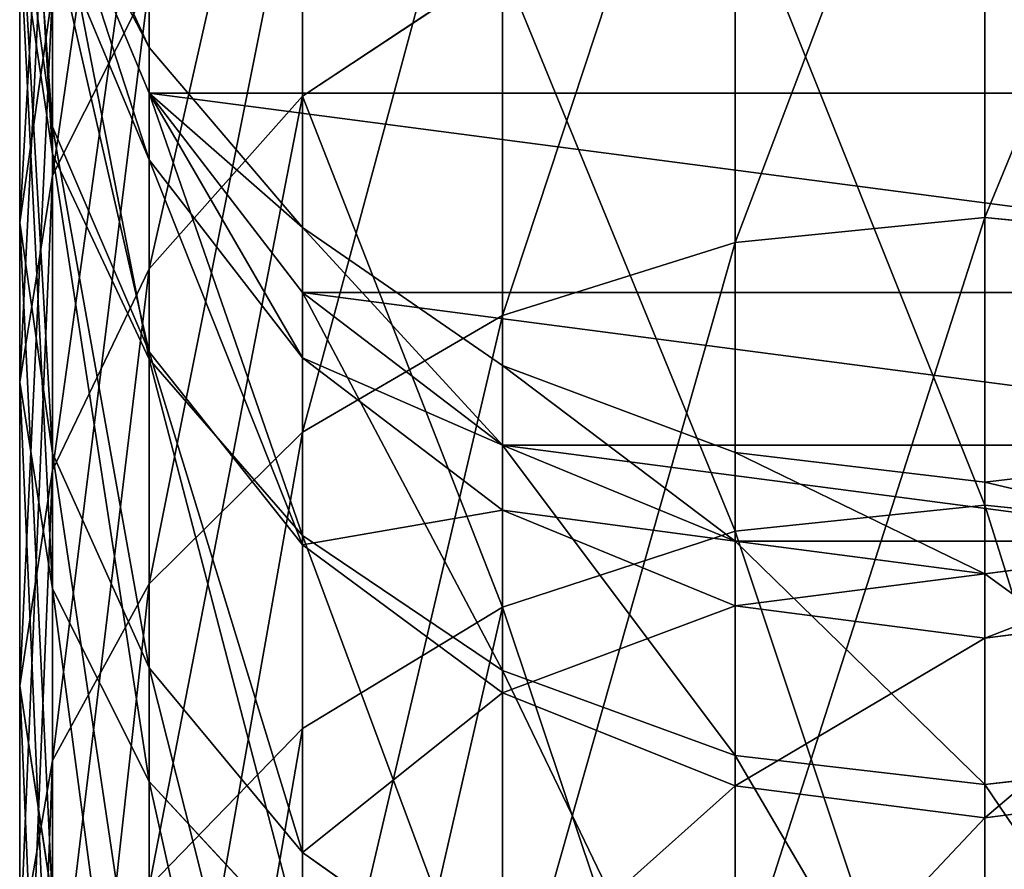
# Model space of a CAD drawing. Header units: inches. Extents: x 15 to 546804, y -66 to 267312.
# Tile 366 of 478: x 440316.26 to 440324.42, y 129518.71 to 129525.76. Entities that reach past the tile are written whole.
import ezdxf

# ---------------------------------------------------------------- set-up
doc = ezdxf.new("R2010")
doc.units = ezdxf.units.IN
doc.header["$MEASUREMENT"] = 0

# ---------------------------------------------------------------- blocks, each defined once
blk = doc.blocks.new('Group_771')
for p, q in [((699.8071, 15.4722, 857.6569), (692.805, 9.2533, 857.6569)), ((24.9074, 9.5188, 859.7274), (18.1764, 15.3071, 859.7274)), ((700.7129, 14.5787, 856), (693.5853, 8.2483, 856)), ((35.1675, 9.6929, 858.9282), (28.3701, 14.1289, 858.9282)), ((23.8068, 8.0536, 858.9282), (16.8925, 13.9995, 858.9282)), ((701.2824, 14.017, 854.0706), (694.0759, 7.6165, 854.0706)), ((701.4766, 13.8254, 852), (694.2432, 7.401, 852)), ((679.3389, 13.7903, 857.6569), (672.2936, 10.2809, 857.6569)), ((689.3329, 13.7251, 860), (682.192, 8.9004, 860)), ((37.0293, 13.0045, 852), (43.8993, 9.7185, 852)), ((22.8617, 6.7953, 857.6569), (15.79, 12.8766, 857.6569)), ((43.8033, 9.4781, 854.0706), (36.9024, 12.7789, 854.0706)), ((34.2694, 8.0956, 859.7274), (27.2695, 12.6636, 859.7274)), ((664.2354, 9.9933, 852), (671.3887, 12.4443, 852)), ((680.1746, 12.3581, 858.9282), (672.9334, 8.7511, 858.9282)), ((671.494, 12.1926, 854.0706), (664.3066, 9.7299, 854.0706)), ((43.5216, 8.7732, 856), (36.5304, 12.1172, 856)), ((690.6038, 12.0883, 859.7274), (683.2363, 7.1105, 859.7274)), ((22.1366, 5.8299, 856), (14.944, 12.015, 856)), ((21.6807, 5.2229, 854.0706), (14.4122, 11.4734, 854.0706)), ((671.8026, 11.4547, 856), (664.5154, 8.9578, 856)), ((672.2936, 10.2809, 857.6569), (671.8026, 11.4547, 856)), ((21.5252, 5.0159, 852), (14.2308, 11.2887, 852)), ((24.9074, 9.5188, 859.7274), (26.0884, 11.0912, 860)), ((33.3056, 6.3814, 860), (26.0884, 11.0912, 860)), ((35.1675, 9.6929, 858.9282), (35.9386, 11.0647, 857.6569)), ((43.0736, 7.6519, 857.6569), (35.9386, 11.0647, 857.6569)), ((681.1477, 10.6902, 859.7274), (673.6785, 6.9696, 859.7274)), ((682.192, 8.9004, 860), (681.1477, 10.6902, 859.7274)), ((691.7881, 10.5631, 858.9282), (684.2095, 5.4426, 858.9282)), ((692.805, 9.2533, 857.6569), (691.7881, 10.5631, 858.9282)), ((672.2936, 10.2809, 857.6569), (664.8475, 7.7295, 857.6569)), ((672.9334, 8.7511, 858.9282), (672.2936, 10.2809, 857.6569)), ((656.8216, 8.5054, 852), (664.2354, 9.9933, 852)), ((664.3066, 9.7299, 854.0706), (664.2354, 9.9933, 852)), ((664.2354, 9.9933, 852), (664.3066, 9.7299, 849.9294)), ((43.8033, 9.4781, 854.0706), (43.8993, 9.7185, 852)), ((43.8993, 9.7185, 852), (43.8033, 9.4781, 849.9294)), ((43.8993, 9.7185, 852), (49.2765, 7.9717, 852)), ((664.3066, 9.7299, 854.0706), (656.8575, 8.2349, 854.0706)), ((664.5154, 8.9578, 856), (664.3066, 9.7299, 854.0706)), ((34.2694, 8.0956, 859.7274), (35.1675, 9.6929, 858.9282)), ((42.4897, 6.1906, 858.9282), (35.1675, 9.6929, 858.9282)), ((23.8068, 8.0536, 858.9282), (24.9074, 9.5188, 859.7274)), ((32.3419, 4.6671, 859.7274), (24.9074, 9.5188, 859.7274)), ((43.5216, 8.7732, 856), (43.8033, 9.4781, 854.0706)), ((49.2765, 7.7, 854.0706), (43.8033, 9.4781, 854.0706)), ((692.805, 9.2533, 857.6569), (685.0451, 4.0104, 857.6569)), ((693.5853, 8.2483, 856), (692.805, 9.2533, 857.6569)), ((664.5154, 8.9578, 856), (656.9628, 7.442, 856)), ((664.8475, 7.7295, 857.6569), (664.5154, 8.9578, 856)), ((682.192, 8.9004, 860), (674.478, 5.0578, 860)), ((683.2363, 7.1105, 859.7274), (682.192, 8.9004, 860)), ((43.0736, 7.6519, 857.6569), (43.5216, 8.7732, 856)), ((49.2765, 6.9037, 856), (43.5216, 8.7732, 856)), ((672.9334, 8.7511, 858.9282), (665.2803, 6.1288, 858.9282)), ((673.6785, 6.9696, 859.7274), (672.9334, 8.7511, 858.9282)), ((648.7494, 7.9717, 852), (656.8216, 8.5054, 852)), ((656.8575, 8.2349, 854.0706), (656.8216, 8.5054, 852)), ((656.8216, 8.5054, 852), (656.8575, 8.2349, 849.9294)), ((693.5853, 8.2483, 856), (685.6863, 2.9114, 856)), ((694.0759, 7.6165, 854.0706), (693.5853, 8.2483, 856)), ((656.8575, 8.2349, 854.0706), (648.7674, 7.7, 854.0706)), ((656.9628, 7.442, 856), (656.8575, 8.2349, 854.0706)), ((33.3056, 6.3814, 860), (34.2694, 8.0956, 859.7274)), ((41.8098, 4.4889, 859.7274), (34.2694, 8.0956, 859.7274)), ((22.8617, 6.7953, 857.6569), (23.8068, 8.0536, 858.9282)), ((31.4438, 3.0698, 858.9282), (23.8068, 8.0536, 858.9282)), ((49.2765, 7.7, 849.9294), (49.2765, 7.9717, 852)), ((49.2765, 7.9717, 852), (648.7494, 7.9717, 852)), ((49.2765, 7.9717, 852), (49.2765, 7.7, 854.0706)), ((49.2765, 7.9717, 852), (51.619, 7.2107, 852)), ((648.7674, 7.7, 854.0706), (648.7494, 7.9717, 852)), ((648.7494, 7.9717, 852), (648.7674, 7.7, 849.9294)), ((648.7494, 7.9717, 852), (649.2765, 7.9717, 852)), ((649.2765, 7.7, 849.9294), (649.2765, 7.9717, 852)), ((649.2765, 7.9717, 852), (649.2765, 7.7, 854.0706)), ((49.2765, 7.7, 854.0706), (49.2765, 6.9037, 856)), ((648.7674, 7.7, 854.0706), (49.2765, 7.7, 854.0706)), ((51.5391, 6.965, 854.0706), (49.2765, 7.7, 854.0706)), ((648.82, 6.9037, 856), (648.7674, 7.7, 854.0706)), ((649.2765, 7.7, 854.0706), (648.7674, 7.7, 854.0706)), ((649.2765, 7.7, 854.0706), (649.2765, 6.9037, 856)), ((664.8475, 7.7295, 857.6569), (657.1304, 6.1807, 857.6569)), ((665.2803, 6.1288, 858.9282), (664.8475, 7.7295, 857.6569)), ((42.4897, 6.1906, 858.9282), (43.0736, 7.6519, 857.6569)), ((49.2765, 5.6368, 857.6569), (43.0736, 7.6519, 857.6569)), ((694.0759, 7.6165, 854.0706), (686.0894, 2.2205, 854.0706)), ((694.2432, 7.401, 852), (694.0759, 7.6165, 854.0706)), ((694.0759, 7.6165, 849.9294), (694.2432, 7.401, 852)), ((656.9628, 7.442, 856), (648.82, 6.9037, 856)), ((657.1304, 6.1807, 857.6569), (656.9628, 7.442, 856)), ((694.2432, 7.401, 852), (686.2269, 1.9849, 852)), ((51.5391, 6.965, 854.0706), (51.619, 7.2107, 852)), ((51.619, 7.2107, 852), (51.5391, 6.965, 849.9294)), ((683.2363, 7.1105, 859.7274), (675.2776, 3.1461, 859.7274)), ((684.2095, 5.4426, 858.9282), (683.2363, 7.1105, 859.7274)), ((51.3051, 6.2446, 856), (51.5391, 6.965, 854.0706)), ((673.6785, 6.9696, 859.7274), (665.7844, 4.2647, 859.7274)), ((674.478, 5.0578, 860), (673.6785, 6.9696, 859.7274)), ((49.2765, 6.9037, 856), (49.2765, 5.6368, 857.6569)), ((648.82, 6.9037, 856), (49.2765, 6.9037, 856)), ((51.3051, 6.2446, 856), (49.2765, 6.9037, 856)), ((648.9038, 5.6368, 857.6569), (648.82, 6.9037, 856)), ((649.2765, 6.9037, 856), (648.82, 6.9037, 856)), ((649.2765, 6.9037, 856), (649.2765, 5.6368, 857.6569)), ((22.1366, 5.8299, 856), (22.8617, 6.7953, 857.6569)), ((30.6726, 1.6981, 857.6569), (22.8617, 6.7953, 857.6569)), ((32.3419, 4.6671, 859.7274), (33.3056, 6.3814, 860)), ((41.0801, 2.6627, 860), (33.3056, 6.3814, 860)), ((50.9329, 5.0987, 857.6569), (51.3051, 6.2446, 856)), ((41.8098, 4.4889, 859.7274), (42.4897, 6.1906, 858.9282)), ((49.2765, 3.9858, 858.9282), (42.4897, 6.1906, 858.9282)), ((657.1304, 6.1807, 857.6569), (649.2765, 5.6368, 857.6569)), ((657.3487, 4.537, 858.9282), (657.1304, 6.1807, 857.6569)), ((665.2803, 6.1288, 858.9282), (657.3487, 4.537, 858.9282)), ((665.7844, 4.2647, 859.7274), (665.2803, 6.1288, 858.9282)), ((21.6807, 5.2229, 854.0706), (22.1366, 5.8299, 856)), ((30.0809, 0.6455, 856), (22.1366, 5.8299, 856)), ((49.2765, 5.6368, 857.6569), (49.2765, 3.9858, 858.9282)), ((648.9038, 5.6368, 857.6569), (49.2765, 5.6368, 857.6569)), ((50.9329, 5.0987, 857.6569), (49.2765, 5.6368, 857.6569)), ((649.0129, 3.9858, 858.9282), (648.9038, 5.6368, 857.6569)), ((649.2765, 5.6368, 857.6569), (648.9038, 5.6368, 857.6569)), ((649.2765, 5.6368, 857.6569), (649.2765, 3.9858, 858.9282)), ((684.2095, 5.4426, 858.9282), (676.0227, 1.3646, 858.9282)), ((685.0451, 4.0104, 857.6569), (684.2095, 5.4426, 858.9282)), ((21.5252, 5.0159, 852), (21.6807, 5.2229, 854.0706)), ((21.6807, 5.2229, 849.9294), (21.5252, 5.0159, 852)), ((29.7089, -0.0162, 854.0706), (21.6807, 5.2229, 854.0706)), ((50.4477, 3.6053, 858.9282), (50.9329, 5.0987, 857.6569)), ((29.582, -0.2418, 852), (21.5252, 5.0159, 852)), ((674.478, 5.0578, 860), (666.3253, 2.2643, 860)), ((675.2776, 3.1461, 859.7274), (674.478, 5.0578, 860)), ((31.4438, 3.0698, 858.9282), (32.3419, 4.6671, 859.7274)), ((40.3504, 0.8365, 859.7274), (32.3419, 4.6671, 859.7274)), ((41.0801, 2.6627, 860), (41.8098, 4.4889, 859.7274)), ((49.2765, 2.0632, 859.7274), (41.8098, 4.4889, 859.7274)), ((657.3487, 4.537, 858.9282), (649.2765, 3.9858, 858.9282)), ((657.6029, 2.6228, 859.7274), (657.3487, 4.537, 858.9282)), ((665.7844, 4.2647, 859.7274), (657.6029, 2.6228, 859.7274)), ((666.3253, 2.2643, 860), (665.7844, 4.2647, 859.7274)), ((685.0451, 4.0104, 857.6569), (676.6625, -0.1652, 857.6569)), ((685.6863, 2.9114, 856), (685.0451, 4.0104, 857.6569)), ((49.2765, 3.9858, 858.9282), (49.2765, 2.0632, 859.7274)), ((649.0129, 3.9858, 858.9282), (49.2765, 3.9858, 858.9282)), ((50.4477, 3.6053, 858.9282), (49.2765, 3.9858, 858.9282)), ((649.1401, 2.0632, 859.7274), (649.0129, 3.9858, 858.9282)), ((649.2765, 3.9858, 858.9282), (649.0129, 3.9858, 858.9282)), ((649.2765, 3.9858, 858.9282), (649.2765, 2.0632, 859.7274)), ((49.8828, 1.8663, 859.7274), (50.4477, 3.6053, 858.9282))]:
    blk.add_line(p, q)
for centre, start, end in [((65.3145, 63.315, 852), 165, 255.785657), ((649.2765, 65.3147, 852), 270, 0.785657)]:
    blk.add_arc(centre, 65.3147, start, end)
mesh = blk.add_polyface()
corners = [(19.5542, 16.7103, 860), (24.9074, 9.5188, 859.7274), (18.1764, 15.3071, 859.7274), (26.0884, 11.0912, 860)]
mesh.append_faces([[corners[k] for k in face] for face in [(0, 1, 2), (1, 0, 3)]], dxfattribs={"vtx0": -1})
mesh = blk.add_polyface()
corners = [(698.6265, 16.6367, 858.9282), (692.805, 9.2533, 857.6569), (691.7881, 10.5631, 858.9282), (699.8071, 15.4722, 857.6569)]
mesh.append_faces([[corners[k] for k in face] for face in [(0, 1, 2), (1, 0, 3)]], dxfattribs={"vtx0": -1})
mesh = blk.add_polyface()
corners = [(699.8071, 15.4722, 857.6569), (693.5853, 8.2483, 856), (692.805, 9.2533, 857.6569), (700.7129, 14.5787, 856)]
mesh.append_faces([[corners[k] for k in face] for face in [(0, 1, 2), (1, 0, 3)]], dxfattribs={"vtx0": -1})
mesh = blk.add_polyface()
corners = [(29.3151, 15.3871, 857.6569), (35.1675, 9.6929, 858.9282), (28.3701, 14.1289, 858.9282), (35.9386, 11.0647, 857.6569)]
mesh.append_faces([[corners[k] for k in face] for face in [(0, 1, 2), (1, 0, 3)]], dxfattribs={"vtx0": -1})
mesh = blk.add_polyface()
corners = [(688.0621, 15.3619, 859.7274), (682.192, 8.9004, 860), (681.1477, 10.6902, 859.7274), (689.3329, 13.7251, 860)]
mesh.append_faces([[corners[k] for k in face] for face in [(0, 1, 2), (1, 0, 3)]], dxfattribs={"vtx0": -1})
mesh = blk.add_polyface()
corners = [(18.1764, 15.3071, 859.7274), (23.8068, 8.0536, 858.9282), (16.8925, 13.9995, 858.9282), (24.9074, 9.5188, 859.7274)]
mesh.append_faces([[corners[k] for k in face] for face in [(0, 1, 2), (1, 0, 3)]], dxfattribs={"vtx0": -1})
mesh = blk.add_polyface()
corners = [(679.3389, 13.7903, 857.6569), (671.8026, 11.4547, 856), (678.6977, 14.8893, 856), (672.2936, 10.2809, 857.6569)]
mesh.append_faces([[corners[k] for k in face] for face in [(0, 1, 2), (1, 0, 3)]], dxfattribs={"vtx0": -1})
mesh = blk.add_polyface()
corners = [(693.5853, 8.2483, 856), (701.2824, 14.017, 854.0706), (694.0759, 7.6165, 854.0706), (700.7129, 14.5787, 856)]
mesh.append_faces([[corners[k] for k in face] for face in [(0, 1, 2), (1, 0, 3)]], dxfattribs={"vtx0": -1})
mesh = blk.add_polyface()
corners = [(28.3701, 14.1289, 858.9282), (34.2694, 8.0956, 859.7274), (27.2695, 12.6636, 859.7274), (35.1675, 9.6929, 858.9282)]
mesh.append_faces([[corners[k] for k in face] for face in [(0, 1, 2), (1, 0, 3)]], dxfattribs={"vtx0": -1})
mesh = blk.add_polyface()
corners = [(16.8925, 13.9995, 858.9282), (22.8617, 6.7953, 857.6569), (15.79, 12.8766, 857.6569), (23.8068, 8.0536, 858.9282)]
mesh.append_faces([[corners[k] for k in face] for face in [(0, 1, 2), (1, 0, 3)]], dxfattribs={"vtx0": -1})
mesh = blk.add_polyface()
corners = [(694.0759, 7.6165, 854.0706), (701.4766, 13.8254, 852), (694.2432, 7.401, 852), (701.2824, 14.017, 854.0706)]
mesh.append_faces([[corners[k] for k in face] for face in [(0, 1, 2), (1, 0, 3)]], dxfattribs={"vtx0": -1})
mesh = blk.add_polyface()
corners = [(694.2432, 7.401, 852), (701.2824, 14.017, 849.9294), (694.0759, 7.6165, 849.9294), (701.4766, 13.8254, 852)]
mesh.append_faces([[corners[k] for k in face] for face in [(0, 1, 2), (1, 0, 3)]], dxfattribs={"vtx0": -1})
mesh = blk.add_polyface()
corners = [(679.3389, 13.7903, 857.6569), (672.9334, 8.7511, 858.9282), (672.2936, 10.2809, 857.6569), (680.1746, 12.3581, 858.9282)]
mesh.append_faces([[corners[k] for k in face] for face in [(0, 1, 2), (1, 0, 3)]], dxfattribs={"vtx0": -1})
mesh = blk.add_polyface()
corners = [(689.3329, 13.7251, 860), (683.2363, 7.1105, 859.7274), (682.192, 8.9004, 860), (690.6038, 12.0883, 859.7274)]
mesh.append_faces([[corners[k] for k in face] for face in [(0, 1, 2), (1, 0, 3)]], dxfattribs={"vtx0": -1})
mesh = blk.add_polyface()
corners = [(43.8033, 9.4781, 854.0706), (37.0293, 13.0045, 852), (43.8993, 9.7185, 852), (36.9024, 12.7789, 854.0706)]
mesh.append_faces([[corners[k] for k in face] for face in [(0, 1, 2), (1, 0, 3)]], dxfattribs={"vtx0": -1})
mesh = blk.add_polyface()
corners = [(43.8993, 9.7185, 852), (36.9024, 12.7789, 849.9294), (43.8033, 9.4781, 849.9294), (37.0293, 13.0045, 852)]
mesh.append_faces([[corners[k] for k in face] for face in [(0, 1, 2), (1, 0, 3)]], dxfattribs={"vtx0": -1})
mesh = blk.add_polyface()
corners = [(15.79, 12.8766, 857.6569), (22.1366, 5.8299, 856), (14.944, 12.015, 856), (22.8617, 6.7953, 857.6569)]
mesh.append_faces([[corners[k] for k in face] for face in [(0, 1, 2), (1, 0, 3)]], dxfattribs={"vtx0": -1})
mesh = blk.add_polyface()
corners = [(43.5216, 8.7732, 856), (36.9024, 12.7789, 854.0706), (43.8033, 9.4781, 854.0706), (36.5304, 12.1172, 856)]
mesh.append_faces([[corners[k] for k in face] for face in [(0, 1, 2), (1, 0, 3)]], dxfattribs={"vtx0": -1})
mesh = blk.add_polyface()
corners = [(27.2695, 12.6636, 859.7274), (33.3056, 6.3814, 860), (26.0884, 11.0912, 860), (34.2694, 8.0956, 859.7274)]
mesh.append_faces([[corners[k] for k in face] for face in [(0, 1, 2), (1, 0, 3)]], dxfattribs={"vtx0": -1})
mesh = blk.add_polyface()
corners = [(671.494, 12.1926, 854.0706), (664.2354, 9.9933, 852), (671.3887, 12.4443, 852), (664.3066, 9.7299, 854.0706)]
mesh.append_faces([[corners[k] for k in face] for face in [(0, 1, 2), (1, 0, 3)]], dxfattribs={"vtx0": -1})
mesh = blk.add_polyface()
corners = [(671.3887, 12.4443, 852), (664.3066, 9.7299, 849.9294), (671.494, 12.1926, 849.9294), (664.2354, 9.9933, 852)]
mesh.append_faces([[corners[k] for k in face] for face in [(0, 1, 2), (1, 0, 3)]], dxfattribs={"vtx0": -1})
mesh = blk.add_polyface()
corners = [(680.1746, 12.3581, 858.9282), (673.6785, 6.9696, 859.7274), (672.9334, 8.7511, 858.9282), (681.1477, 10.6902, 859.7274)]
mesh.append_faces([[corners[k] for k in face] for face in [(0, 1, 2), (1, 0, 3)]], dxfattribs={"vtx0": -1})
mesh = blk.add_polyface()
corners = [(671.8026, 11.4547, 856), (664.3066, 9.7299, 854.0706), (671.494, 12.1926, 854.0706), (664.5154, 8.9578, 856)]
mesh.append_faces([[corners[k] for k in face] for face in [(0, 1, 2), (1, 0, 3)]], dxfattribs={"vtx0": -1})
mesh = blk.add_polyface()
corners = [(43.0736, 7.6519, 857.6569), (36.5304, 12.1172, 856), (43.5216, 8.7732, 856), (35.9386, 11.0647, 857.6569)]
mesh.append_faces([[corners[k] for k in face] for face in [(0, 1, 2), (1, 0, 3)]], dxfattribs={"vtx0": -1})
mesh = blk.add_polyface()
corners = [(690.6038, 12.0883, 859.7274), (684.2095, 5.4426, 858.9282), (683.2363, 7.1105, 859.7274), (691.7881, 10.5631, 858.9282)]
mesh.append_faces([[corners[k] for k in face] for face in [(0, 1, 2), (1, 0, 3)]], dxfattribs={"vtx0": -1})
mesh = blk.add_polyface()
corners = [(14.944, 12.015, 856), (21.6807, 5.2229, 854.0706), (14.4122, 11.4734, 854.0706), (22.1366, 5.8299, 856)]
mesh.append_faces([[corners[k] for k in face] for face in [(0, 1, 2), (1, 0, 3)]], dxfattribs={"vtx0": -1})
mesh = blk.add_polyface()
corners = [(14.4122, 11.4734, 854.0706), (21.5252, 5.0159, 852), (14.2308, 11.2887, 852), (21.6807, 5.2229, 854.0706)]
mesh.append_faces([[corners[k] for k in face] for face in [(0, 1, 2), (1, 0, 3)]], dxfattribs={"vtx0": -1})
mesh = blk.add_polyface()
corners = [(14.2308, 11.2887, 852), (21.6807, 5.2229, 849.9294), (14.4122, 11.4734, 849.9294), (21.5252, 5.0159, 852)]
mesh.append_faces([[corners[k] for k in face] for face in [(0, 1, 2), (1, 0, 3)]], dxfattribs={"vtx0": -1})
mesh = blk.add_polyface()
corners = [(672.2936, 10.2809, 857.6569), (664.5154, 8.9578, 856), (671.8026, 11.4547, 856), (664.8475, 7.7295, 857.6569)]
mesh.append_faces([[corners[k] for k in face] for face in [(0, 1, 2), (1, 0, 3)]], dxfattribs={"vtx0": -1})
mesh = blk.add_polyface()
corners = [(26.0884, 11.0912, 860), (32.3419, 4.6671, 859.7274), (24.9074, 9.5188, 859.7274), (33.3056, 6.3814, 860)]
mesh.append_faces([[corners[k] for k in face] for face in [(0, 1, 2), (1, 0, 3)]], dxfattribs={"vtx0": -1})
mesh = blk.add_polyface()
corners = [(35.9386, 11.0647, 857.6569), (42.4897, 6.1906, 858.9282), (35.1675, 9.6929, 858.9282), (43.0736, 7.6519, 857.6569)]
mesh.append_faces([[corners[k] for k in face] for face in [(0, 1, 2), (1, 0, 3)]], dxfattribs={"vtx0": -1})
mesh = blk.add_polyface()
corners = [(681.1477, 10.6902, 859.7274), (674.478, 5.0578, 860), (673.6785, 6.9696, 859.7274), (682.192, 8.9004, 860)]
mesh.append_faces([[corners[k] for k in face] for face in [(0, 1, 2), (1, 0, 3)]], dxfattribs={"vtx0": -1})
mesh = blk.add_polyface()
corners = [(691.7881, 10.5631, 858.9282), (685.0451, 4.0104, 857.6569), (684.2095, 5.4426, 858.9282), (692.805, 9.2533, 857.6569)]
mesh.append_faces([[corners[k] for k in face] for face in [(0, 1, 2), (1, 0, 3)]], dxfattribs={"vtx0": -1})
mesh = blk.add_polyface()
corners = [(672.2936, 10.2809, 857.6569), (665.2803, 6.1288, 858.9282), (664.8475, 7.7295, 857.6569), (672.9334, 8.7511, 858.9282)]
mesh.append_faces([[corners[k] for k in face] for face in [(0, 1, 2), (1, 0, 3)]], dxfattribs={"vtx0": -1})
mesh = blk.add_polyface()
corners = [(664.3066, 9.7299, 854.0706), (656.8216, 8.5054, 852), (664.2354, 9.9933, 852), (656.8575, 8.2349, 854.0706)]
mesh.append_faces([[corners[k] for k in face] for face in [(0, 1, 2), (1, 0, 3)]], dxfattribs={"vtx0": -1})
mesh = blk.add_polyface()
corners = [(664.2354, 9.9933, 852), (656.8575, 8.2349, 849.9294), (664.3066, 9.7299, 849.9294), (656.8216, 8.5054, 852)]
mesh.append_faces([[corners[k] for k in face] for face in [(0, 1, 2), (1, 0, 3)]], dxfattribs={"vtx0": -1})
mesh = blk.add_polyface()
corners = [(49.2765, 7.7, 854.0706), (43.8993, 9.7185, 852), (49.2765, 7.9717, 852), (43.8033, 9.4781, 854.0706)]
mesh.append_faces([[corners[k] for k in face] for face in [(0, 1, 2), (1, 0, 3)]], dxfattribs={"vtx0": -1})
mesh = blk.add_polyface()
corners = [(49.2765, 7.9717, 852), (43.8033, 9.4781, 849.9294), (49.2765, 7.7, 849.9294), (43.8993, 9.7185, 852)]
mesh.append_faces([[corners[k] for k in face] for face in [(0, 1, 2), (1, 0, 3)]], dxfattribs={"vtx0": -1})
mesh = blk.add_polyface()
corners = [(664.5154, 8.9578, 856), (656.8575, 8.2349, 854.0706), (664.3066, 9.7299, 854.0706), (656.9628, 7.442, 856)]
mesh.append_faces([[corners[k] for k in face] for face in [(0, 1, 2), (1, 0, 3)]], dxfattribs={"vtx0": -1})
mesh = blk.add_polyface()
corners = [(35.1675, 9.6929, 858.9282), (41.8098, 4.4889, 859.7274), (34.2694, 8.0956, 859.7274), (42.4897, 6.1906, 858.9282)]
mesh.append_faces([[corners[k] for k in face] for face in [(0, 1, 2), (1, 0, 3)]], dxfattribs={"vtx0": -1})
mesh = blk.add_polyface()
corners = [(24.9074, 9.5188, 859.7274), (31.4438, 3.0698, 858.9282), (23.8068, 8.0536, 858.9282), (32.3419, 4.6671, 859.7274)]
mesh.append_faces([[corners[k] for k in face] for face in [(0, 1, 2), (1, 0, 3)]], dxfattribs={"vtx0": -1})
mesh = blk.add_polyface()
corners = [(49.2765, 6.9037, 856), (43.8033, 9.4781, 854.0706), (49.2765, 7.7, 854.0706), (43.5216, 8.7732, 856)]
mesh.append_faces([[corners[k] for k in face] for face in [(0, 1, 2), (1, 0, 3)]], dxfattribs={"vtx0": -1})
mesh = blk.add_polyface()
corners = [(685.0451, 4.0104, 857.6569), (693.5853, 8.2483, 856), (685.6863, 2.9114, 856), (692.805, 9.2533, 857.6569)]
mesh.append_faces([[corners[k] for k in face] for face in [(0, 1, 2), (1, 0, 3)]], dxfattribs={"vtx0": -1})
mesh = blk.add_polyface()
corners = [(664.8475, 7.7295, 857.6569), (656.9628, 7.442, 856), (664.5154, 8.9578, 856), (657.1304, 6.1807, 857.6569)]
mesh.append_faces([[corners[k] for k in face] for face in [(0, 1, 2), (1, 0, 3)]], dxfattribs={"vtx0": -1})
mesh = blk.add_polyface()
corners = [(682.192, 8.9004, 860), (675.2776, 3.1461, 859.7274), (674.478, 5.0578, 860), (683.2363, 7.1105, 859.7274)]
mesh.append_faces([[corners[k] for k in face] for face in [(0, 1, 2), (1, 0, 3)]], dxfattribs={"vtx0": -1})
mesh = blk.add_polyface()
corners = [(49.2765, 5.6368, 857.6569), (43.5216, 8.7732, 856), (49.2765, 6.9037, 856), (43.0736, 7.6519, 857.6569)]
mesh.append_faces([[corners[k] for k in face] for face in [(0, 1, 2), (1, 0, 3)]], dxfattribs={"vtx0": -1})
mesh = blk.add_polyface()
corners = [(672.9334, 8.7511, 858.9282), (665.7844, 4.2647, 859.7274), (665.2803, 6.1288, 858.9282), (673.6785, 6.9696, 859.7274)]
mesh.append_faces([[corners[k] for k in face] for face in [(0, 1, 2), (1, 0, 3)]], dxfattribs={"vtx0": -1})
mesh = blk.add_polyface()
corners = [(656.8575, 8.2349, 854.0706), (648.7494, 7.9717, 852), (656.8216, 8.5054, 852), (648.7674, 7.7, 854.0706)]
mesh.append_faces([[corners[k] for k in face] for face in [(0, 1, 2), (1, 0, 3)]], dxfattribs={"vtx0": -1})
mesh = blk.add_polyface()
corners = [(656.8216, 8.5054, 852), (648.7674, 7.7, 849.9294), (656.8575, 8.2349, 849.9294), (648.7494, 7.9717, 852)]
mesh.append_faces([[corners[k] for k in face] for face in [(0, 1, 2), (1, 0, 3)]], dxfattribs={"vtx0": -1})
mesh = blk.add_polyface()
corners = [(685.6863, 2.9114, 856), (694.0759, 7.6165, 854.0706), (686.0894, 2.2205, 854.0706), (693.5853, 8.2483, 856)]
mesh.append_faces([[corners[k] for k in face] for face in [(0, 1, 2), (1, 0, 3)]], dxfattribs={"vtx0": -1})
mesh = blk.add_polyface()
corners = [(656.9628, 7.442, 856), (648.7674, 7.7, 854.0706), (656.8575, 8.2349, 854.0706), (648.82, 6.9037, 856)]
mesh.append_faces([[corners[k] for k in face] for face in [(0, 1, 2), (1, 0, 3)]], dxfattribs={"vtx0": -1})
mesh = blk.add_polyface()
corners = [(34.2694, 8.0956, 859.7274), (41.0801, 2.6627, 860), (33.3056, 6.3814, 860), (41.8098, 4.4889, 859.7274)]
mesh.append_faces([[corners[k] for k in face] for face in [(0, 1, 2), (1, 0, 3)]], dxfattribs={"vtx0": -1})
mesh = blk.add_polyface()
corners = [(23.8068, 8.0536, 858.9282), (30.6726, 1.6981, 857.6569), (22.8617, 6.7953, 857.6569), (31.4438, 3.0698, 858.9282)]
mesh.append_faces([[corners[k] for k in face] for face in [(0, 1, 2), (1, 0, 3)]], dxfattribs={"vtx0": -1})
mesh = blk.add_polyface()
corners = [(49.2765, 7.9717, 852), (648.7674, 7.7, 849.9294), (49.2765, 7.7, 849.9294), (648.7494, 7.9717, 852)]
mesh.append_faces([[corners[k] for k in face] for face in [(0, 1, 2), (1, 0, 3)]], dxfattribs={"vtx0": -1})
mesh = blk.add_polyface()
corners = [(49.2765, 7.7, 854.0706), (648.7494, 7.9717, 852), (49.2765, 7.9717, 852), (648.7674, 7.7, 854.0706)]
mesh.append_faces([[corners[k] for k in face] for face in [(0, 1, 2), (1, 0, 3)]], dxfattribs={"vtx0": -1})
mesh = blk.add_polyface()
corners = [(51.5391, 6.965, 854.0706), (49.2765, 7.9717, 852), (51.619, 7.2107, 852), (49.2765, 7.7, 854.0706)]
mesh.append_faces([[corners[k] for k in face] for face in [(0, 1, 2), (1, 0, 3)]], dxfattribs={"vtx0": -1})
mesh = blk.add_polyface()
corners = [(51.619, 7.2107, 852), (49.2765, 7.7, 849.9294), (51.5391, 6.965, 849.9294), (49.2765, 7.9717, 852)]
mesh.append_faces([[corners[k] for k in face] for face in [(0, 1, 2), (1, 0, 3)]], dxfattribs={"vtx0": -1})
mesh = blk.add_polyface()
corners = [(648.7494, 7.9717, 852), (649.2765, 7.7, 849.9294), (648.7674, 7.7, 849.9294), (649.2765, 7.9717, 852)]
mesh.append_faces([[corners[k] for k in face] for face in [(0, 1, 2), (1, 0, 3)]], dxfattribs={"vtx0": -1})
mesh = blk.add_polyface()
corners = [(648.7674, 7.7, 854.0706), (649.2765, 7.9717, 852), (648.7494, 7.9717, 852), (649.2765, 7.7, 854.0706)]
mesh.append_faces([[corners[k] for k in face] for face in [(0, 1, 2), (1, 0, 3)]], dxfattribs={"vtx0": -1})
mesh = blk.add_polyface()
corners = [(649.2765, -7.7, 849.9294), (649.2765, -7.7, 854.0706), (649.2765, -7.9717, 852), (649.2765, -6.9037, 848), (649.2765, -6.9037, 856), (649.2765, -5.6368, 846.3431), (649.2765, -5.6368, 857.6569), (649.2765, -3.9858, 845.0718), (649.2765, -3.9858, 858.9282), (649.2765, -2.0632, 844.2726), (649.2765, -2.0632, 859.7274), (649.2765, 0, 844), (649.2765, 0, 860), (649.2765, 2.0632, 844.2726), (649.2765, 2.0632, 859.7274), (649.2765, 3.9858, 845.0718), (649.2765, 3.9858, 858.9282), (649.2765, 5.6368, 846.3431), (649.2765, 5.6368, 857.6569), (649.2765, 6.9037, 848), (649.2765, 6.9037, 856), (649.2765, 7.7, 849.9294), (649.2765, 7.7, 854.0706), (649.2765, 7.9717, 852)]
mesh.append_faces([[corners[k] for k in face] for face in [(0, 1, 2), (22, 21, 23)]], dxfattribs={"vtx0": -1})
mesh.append_faces([[corners[k] for k in face] for face in [(1, 3, 4), (4, 5, 6), (6, 7, 8), (8, 9, 10), (10, 11, 12), (12, 13, 14), (14, 15, 16), (16, 17, 18), (18, 19, 20), (20, 21, 22)]], dxfattribs={"vtx0": -1, "vtx1": -1})
mesh.append_faces([[corners[k] for k in face] for face in [(1, 0, 3), (4, 3, 5), (6, 5, 7), (8, 7, 9), (10, 9, 11), (12, 11, 13), (14, 13, 15), (16, 15, 17), (18, 17, 19), (20, 19, 21)]], dxfattribs={"vtx0": -1, "vtx2": -1})
mesh = blk.add_polyface()
corners = [(49.2765, 6.9037, 856), (648.7674, 7.7, 854.0706), (49.2765, 7.7, 854.0706), (648.82, 6.9037, 856)]
mesh.append_faces([[corners[k] for k in face] for face in [(0, 1, 2), (1, 0, 3)]], dxfattribs={"vtx0": -1})
mesh = blk.add_polyface()
corners = [(51.3051, 6.2446, 856), (49.2765, 7.7, 854.0706), (51.5391, 6.965, 854.0706), (49.2765, 6.9037, 856)]
mesh.append_faces([[corners[k] for k in face] for face in [(0, 1, 2), (1, 0, 3)]], dxfattribs={"vtx0": -1})
mesh = blk.add_polyface()
corners = [(648.82, 6.9037, 856), (649.2765, 7.7, 854.0706), (648.7674, 7.7, 854.0706), (649.2765, 6.9037, 856)]
mesh.append_faces([[corners[k] for k in face] for face in [(0, 1, 2), (1, 0, 3)]], dxfattribs={"vtx0": -1})
mesh = blk.add_polyface()
corners = [(664.8475, 7.7295, 857.6569), (657.3487, 4.537, 858.9282), (657.1304, 6.1807, 857.6569), (665.2803, 6.1288, 858.9282)]
mesh.append_faces([[corners[k] for k in face] for face in [(0, 1, 2), (1, 0, 3)]], dxfattribs={"vtx0": -1})
mesh = blk.add_polyface()
corners = [(43.0736, 7.6519, 857.6569), (49.2765, 3.9858, 858.9282), (42.4897, 6.1906, 858.9282), (49.2765, 5.6368, 857.6569)]
mesh.append_faces([[corners[k] for k in face] for face in [(0, 1, 2), (1, 0, 3)]], dxfattribs={"vtx0": -1})
mesh = blk.add_polyface()
corners = [(686.0894, 2.2205, 854.0706), (694.2432, 7.401, 852), (686.2269, 1.9849, 852), (694.0759, 7.6165, 854.0706)]
mesh.append_faces([[corners[k] for k in face] for face in [(0, 1, 2), (1, 0, 3)]], dxfattribs={"vtx0": -1})
mesh = blk.add_polyface()
corners = [(686.2269, 1.9849, 852), (694.0759, 7.6165, 849.9294), (686.0894, 2.2205, 849.9294), (694.2432, 7.401, 852)]
mesh.append_faces([[corners[k] for k in face] for face in [(0, 1, 2), (1, 0, 3)]], dxfattribs={"vtx0": -1})
mesh = blk.add_polyface()
corners = [(657.1304, 6.1807, 857.6569), (648.82, 6.9037, 856), (656.9628, 7.442, 856), (648.9038, 5.6368, 857.6569), (649.2765, 5.6368, 857.6569)]
mesh.append_faces([[corners[k] for k in face] for face in [(0, 1, 2), (3, 0, 4)]], dxfattribs={"vtx0": -1})
mesh.append_faces([[corners[k] for k in face] for face in [(1, 0, 3)]], dxfattribs={"vtx0": -1, "vtx1": -1})
mesh = blk.add_polyface()
corners = [(683.2363, 7.1105, 859.7274), (676.0227, 1.3646, 858.9282), (675.2776, 3.1461, 859.7274), (684.2095, 5.4426, 858.9282)]
mesh.append_faces([[corners[k] for k in face] for face in [(0, 1, 2), (1, 0, 3)]], dxfattribs={"vtx0": -1})
mesh = blk.add_polyface()
corners = [(673.6785, 6.9696, 859.7274), (666.3253, 2.2643, 860), (665.7844, 4.2647, 859.7274), (674.478, 5.0578, 860)]
mesh.append_faces([[corners[k] for k in face] for face in [(0, 1, 2), (1, 0, 3)]], dxfattribs={"vtx0": -1})
mesh = blk.add_polyface()
corners = [(49.2765, 5.6368, 857.6569), (648.82, 6.9037, 856), (49.2765, 6.9037, 856), (648.9038, 5.6368, 857.6569)]
mesh.append_faces([[corners[k] for k in face] for face in [(0, 1, 2), (1, 0, 3)]], dxfattribs={"vtx0": -1})
mesh = blk.add_polyface()
corners = [(50.9329, 5.0987, 857.6569), (49.2765, 6.9037, 856), (51.3051, 6.2446, 856), (49.2765, 5.6368, 857.6569)]
mesh.append_faces([[corners[k] for k in face] for face in [(0, 1, 2), (1, 0, 3)]], dxfattribs={"vtx0": -1})
mesh = blk.add_polyface()
corners = [(648.9038, 5.6368, 857.6569), (649.2765, 6.9037, 856), (648.82, 6.9037, 856), (649.2765, 5.6368, 857.6569)]
mesh.append_faces([[corners[k] for k in face] for face in [(0, 1, 2), (1, 0, 3)]], dxfattribs={"vtx0": -1})
mesh = blk.add_polyface()
corners = [(22.8617, 6.7953, 857.6569), (30.0809, 0.6455, 856), (22.1366, 5.8299, 856), (30.6726, 1.6981, 857.6569)]
mesh.append_faces([[corners[k] for k in face] for face in [(0, 1, 2), (1, 0, 3)]], dxfattribs={"vtx0": -1})
mesh = blk.add_polyface()
corners = [(33.3056, 6.3814, 860), (40.3504, 0.8365, 859.7274), (32.3419, 4.6671, 859.7274), (41.0801, 2.6627, 860)]
mesh.append_faces([[corners[k] for k in face] for face in [(0, 1, 2), (1, 0, 3)]], dxfattribs={"vtx0": -1})
mesh = blk.add_polyface()
corners = [(42.4897, 6.1906, 858.9282), (49.2765, 2.0632, 859.7274), (41.8098, 4.4889, 859.7274), (49.2765, 3.9858, 858.9282)]
mesh.append_faces([[corners[k] for k in face] for face in [(0, 1, 2), (1, 0, 3)]], dxfattribs={"vtx0": -1})
mesh = blk.add_polyface()
corners = [(657.1304, 6.1807, 857.6569), (649.2765, 3.9858, 858.9282), (649.2765, 5.6368, 857.6569), (657.3487, 4.537, 858.9282)]
mesh.append_faces([[corners[k] for k in face] for face in [(0, 1, 2), (1, 0, 3)]], dxfattribs={"vtx0": -1})
mesh = blk.add_polyface()
corners = [(665.2803, 6.1288, 858.9282), (657.6029, 2.6228, 859.7274), (657.3487, 4.537, 858.9282), (665.7844, 4.2647, 859.7274)]
mesh.append_faces([[corners[k] for k in face] for face in [(0, 1, 2), (1, 0, 3)]], dxfattribs={"vtx0": -1})
mesh = blk.add_polyface()
corners = [(22.1366, 5.8299, 856), (29.7089, -0.0162, 854.0706), (21.6807, 5.2229, 854.0706), (30.0809, 0.6455, 856)]
mesh.append_faces([[corners[k] for k in face] for face in [(0, 1, 2), (1, 0, 3)]], dxfattribs={"vtx0": -1})
mesh = blk.add_polyface()
corners = [(649.0129, 3.9858, 858.9282), (49.2765, 5.6368, 857.6569), (49.2765, 3.9858, 858.9282), (648.9038, 5.6368, 857.6569)]
mesh.append_faces([[corners[k] for k in face] for face in [(0, 1, 2), (1, 0, 3)]], dxfattribs={"vtx0": -1})
mesh = blk.add_polyface()
corners = [(50.9329, 5.0987, 857.6569), (49.2765, 3.9858, 858.9282), (49.2765, 5.6368, 857.6569), (50.4477, 3.6053, 858.9282)]
mesh.append_faces([[corners[k] for k in face] for face in [(0, 1, 2), (1, 0, 3)]], dxfattribs={"vtx0": -1})
mesh = blk.add_polyface()
corners = [(649.2765, 5.6368, 857.6569), (649.0129, 3.9858, 858.9282), (648.9038, 5.6368, 857.6569), (649.2765, 3.9858, 858.9282)]
mesh.append_faces([[corners[k] for k in face] for face in [(0, 1, 2), (1, 0, 3)]], dxfattribs={"vtx0": -1})
mesh = blk.add_polyface()
corners = [(684.2095, 5.4426, 858.9282), (676.6625, -0.1652, 857.6569), (676.0227, 1.3646, 858.9282), (685.0451, 4.0104, 857.6569)]
mesh.append_faces([[corners[k] for k in face] for face in [(0, 1, 2), (1, 0, 3)]], dxfattribs={"vtx0": -1})
mesh = blk.add_polyface()
corners = [(21.6807, 5.2229, 854.0706), (29.582, -0.2418, 852), (21.5252, 5.0159, 852), (29.7089, -0.0162, 854.0706)]
mesh.append_faces([[corners[k] for k in face] for face in [(0, 1, 2), (1, 0, 3)]], dxfattribs={"vtx0": -1})
mesh = blk.add_polyface()
corners = [(21.5252, 5.0159, 852), (29.7089, -0.0162, 849.9294), (21.6807, 5.2229, 849.9294), (29.582, -0.2418, 852)]
mesh.append_faces([[corners[k] for k in face] for face in [(0, 1, 2), (1, 0, 3)]], dxfattribs={"vtx0": -1})
mesh = blk.add_polyface()
corners = [(674.478, 5.0578, 860), (666.8662, 0.2639, 859.7274), (666.3253, 2.2643, 860), (675.2776, 3.1461, 859.7274)]
mesh.append_faces([[corners[k] for k in face] for face in [(0, 1, 2), (1, 0, 3)]], dxfattribs={"vtx0": -1})
mesh = blk.add_polyface()
corners = [(32.3419, 4.6671, 859.7274), (39.6705, -0.8652, 858.9282), (31.4438, 3.0698, 858.9282), (40.3504, 0.8365, 859.7274)]
mesh.append_faces([[corners[k] for k in face] for face in [(0, 1, 2), (1, 0, 3)]], dxfattribs={"vtx0": -1})
mesh = blk.add_polyface()
corners = [(41.8098, 4.4889, 859.7274), (49.2765, 0, 860), (41.0801, 2.6627, 860), (49.2765, 2.0632, 859.7274)]
mesh.append_faces([[corners[k] for k in face] for face in [(0, 1, 2), (1, 0, 3)]], dxfattribs={"vtx0": -1})
mesh = blk.add_polyface()
corners = [(657.3487, 4.537, 858.9282), (649.2765, 2.0632, 859.7274), (649.2765, 3.9858, 858.9282), (657.6029, 2.6228, 859.7274)]
mesh.append_faces([[corners[k] for k in face] for face in [(0, 1, 2), (1, 0, 3)]], dxfattribs={"vtx0": -1})
mesh = blk.add_polyface()
corners = [(665.7844, 4.2647, 859.7274), (657.8757, 0.5686, 860), (657.6029, 2.6228, 859.7274), (666.3253, 2.2643, 860)]
mesh.append_faces([[corners[k] for k in face] for face in [(0, 1, 2), (1, 0, 3)]], dxfattribs={"vtx0": -1})
mesh = blk.add_polyface()
corners = [(676.6625, -0.1652, 857.6569), (685.6863, 2.9114, 856), (677.1534, -1.3391, 856), (685.0451, 4.0104, 857.6569)]
mesh.append_faces([[corners[k] for k in face] for face in [(0, 1, 2), (1, 0, 3)]], dxfattribs={"vtx0": -1})
mesh = blk.add_polyface()
corners = [(649.1401, 2.0632, 859.7274), (49.2765, 3.9858, 858.9282), (49.2765, 2.0632, 859.7274), (649.0129, 3.9858, 858.9282)]
mesh.append_faces([[corners[k] for k in face] for face in [(0, 1, 2), (1, 0, 3)]], dxfattribs={"vtx0": -1})
mesh = blk.add_polyface()
corners = [(50.4477, 3.6053, 858.9282), (49.2765, 2.0632, 859.7274), (49.2765, 3.9858, 858.9282), (49.8828, 1.8663, 859.7274)]
mesh.append_faces([[corners[k] for k in face] for face in [(0, 1, 2), (1, 0, 3)]], dxfattribs={"vtx0": -1})

msp = doc.modelspace()

# ---------------------------------------------------------------- block references
at = {"color": 7, "extrusion": (-1, 1.27576e-07, -3.33067e-16), "xscale": -1, "rotation": 270.0000056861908}
msp.add_blockref('Group_771', (-129529.1891, 939.8776, -441176.2471), dxfattribs=at)

doc.saveas('drawing.dxf')
